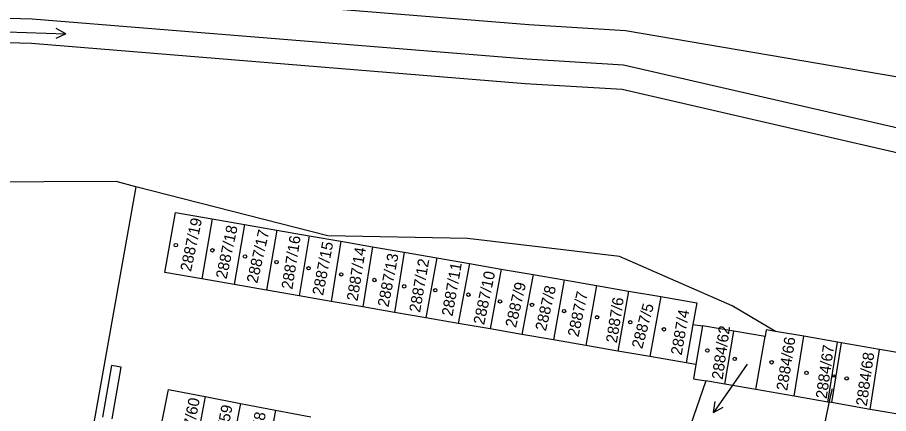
# Model space of a CAD drawing. Extents: x -644096 to -634268, y -1141430 to -1133463.
# Drawn here: x -639810.6 to -639721.9, y -1138274.4 to -1138234 of the extents above; entities that cross this region are included whole.
import ezdxf

# ---------------------------------------------------------------- set-up
doc = ezdxf.new("R2010")
doc.units = 0
for name, color, linetype in [('B_Hranice _3D', 7, 'Continuous'), ('M_Svah_Nasyp', 7, 'Continuous'), ('M_Svah_Zarez', 7, 'Continuous'), ('spodek_zarez', 7, 'Continuous'), ('svrsek_osa_sjezdy', 7, 'Continuous'), ('svrsek_osa_terminal_VRT', 7, 'Continuous'), ('svrsek_osa_VRT', 7, 'Continuous'), ('svrsek_popisy_VRT', 7, 'Continuous'), ('terminal_VRT', 7, 'Continuous')]:
    doc.layers.add(name, color=color, linetype=linetype)

msp = doc.modelspace()

# ---------------------------------------------------------------- linework, layer by layer
at = {"layer": 'B_Hranice _3D'}
msp.add_lwpolyline([(-639800.97, -1138274.93), (-639800.05, -1138269.67), (-639801.03, -1138269.49), (-639801.95, -1138274.77)], dxfattribs=at)
at = {"layer": 'M_Svah_Nasyp'}
msp.add_line((-639741.81, -1138265.31), (-639742.52, -1138269.23), dxfattribs=at)
at = {"layer": 'M_Svah_Zarez'}
for centre, radius in [((-639794.477, -1138257.239), 0.175), ((-639790.747, -1138257.759), 0.175), ((-639787.427, -1138258.389), 0.175), ((-639784.217, -1138258.959), 0.175), ((-639780.957, -1138259.589), 0.175), ((-639777.627, -1138260.219), 0.175), ((-639774.247, -1138260.789), 0.175), ((-639771.217, -1138261.429), 0.175), ((-639768.057, -1138261.829), 0.175), ((-639764.677, -1138262.279), 0.175), ((-639761.467, -1138262.969), 0.175), ((-639758.207, -1138263.319), 0.175), ((-639754.937, -1138263.949), 0.175), ((-639751.577, -1138264.579), 0.175), ((-639748.197, -1138265.089), 0.175), ((-639744.767, -1138265.809), 0.175), ((-639740.347, -1138267.969), 0.175), ((-639737.557, -1138268.819), 0.175), ((-639733.797, -1138269.169), 0.175), ((-639730.247, -1138270.249), 0.175), ((-639727.465, -1138270.559), 0.117), ((-639726.157, -1138270.809), 0.175)]:
    msp.add_circle(centre, radius, dxfattribs=at)
at = {"layer": 'spodek_zarez'}
msp.add_circle((-638683.068, -1137056.847), 1378.084, dxfattribs=at)
at = {"layer": 'svrsek_osa_sjezdy'}
for p, q in [((-639811.681, -1138235.504), (-639805.685, -1138235.714)), ((-639805.685, -1138235.714), (-639806.644, -1138235.179)), ((-639805.685, -1138235.714), (-639806.679, -1138236.181))]:
    msp.add_line(p, q, dxfattribs=at)
at = {"layer": 'svrsek_osa_terminal_VRT'}
msp.add_arc((-642050.261, -1145189.597), 8802.25, 41.4131519, 75.3170489, dxfattribs=at)
at = {"layer": 'svrsek_popisy_VRT'}
for p, q in [((-639736.3, -1138269.36), (-639737.99, -1138271.81)), ((-639737.99, -1138271.81), (-639739.711, -1138274.268)), ((-639727.65, -1138271.86), (-639727.83, -1138272.66)), ((-639727.83, -1138272.66), (-639728.454, -1138275.595)), ((-639739.711, -1138274.268), (-639739.547, -1138273.161)), ((-639739.711, -1138274.268), (-639738.727, -1138273.735))]:
    msp.add_line(p, q, dxfattribs=at)
at = {"layer": 'terminal_VRT'}
for p, q in [((-639798.54, -1138251.28), (-639810.22, -1138316.82)), ((-639790.76, -1138254.56), (-639791.82, -1138260.68)), ((-639790.76, -1138254.56), (-639787.47, -1138255.13)), ((-639787.47, -1138255.13), (-639788.53, -1138261.25)), ((-639787.47, -1138255.13), (-639784.18, -1138255.7)), ((-639784.18, -1138255.7), (-639785.23, -1138261.82)), ((-639784.18, -1138255.7), (-639780.91, -1138256.27)), ((-639780.91, -1138256.27), (-639781.92, -1138262.4)), ((-639780.91, -1138256.27), (-639777.67, -1138256.83)), ((-639777.67, -1138256.83), (-639778.67, -1138262.96)), ((-639777.67, -1138256.83), (-639774.43, -1138257.39)), ((-639774.43, -1138257.39), (-639775.44, -1138263.52)), ((-639774.43, -1138257.39), (-639771.22, -1138257.95)), ((-639771.22, -1138257.95), (-639772.22, -1138264.08)), ((-639771.22, -1138257.95), (-639767.9, -1138258.53)), ((-639767.9, -1138258.53), (-639769.03, -1138264.63)), ((-639767.9, -1138258.53), (-639764.58, -1138259.1)), ((-639764.58, -1138259.1), (-639765.71, -1138265.21)), ((-639764.58, -1138259.1), (-639761.33, -1138259.67)), ((-639761.33, -1138259.67), (-639762.46, -1138265.77)), ((-639761.33, -1138259.67), (-639758.1, -1138260.23)), ((-639758.1, -1138260.23), (-639759.23, -1138266.33)), ((-639758.1, -1138260.23), (-639754.92, -1138260.78)), ((-639788.53, -1138261.25), (-639791.82, -1138260.68)), ((-639785.23, -1138261.82), (-639788.53, -1138261.25)), ((-639754.92, -1138260.78), (-639756.01, -1138266.89)), ((-639754.92, -1138260.78), (-639751.64, -1138261.35)), ((-639751.64, -1138261.35), (-639752.73, -1138267.46)), ((-639751.64, -1138261.35), (-639748.36, -1138261.92)), ((-639781.92, -1138262.4), (-639785.23, -1138261.82)), ((-639748.36, -1138261.92), (-639749.45, -1138268.03)), ((-639748.36, -1138261.92), (-639745.1, -1138262.48)), ((-639778.67, -1138262.96), (-639781.92, -1138262.4)), ((-639775.44, -1138263.52), (-639778.67, -1138262.96)), ((-639745.1, -1138262.48), (-639746.2, -1138268.59)), ((-639772.22, -1138264.08), (-639775.44, -1138263.52)), ((-639733.41, -1138266.02), (-639737.81, -1138263.41)), ((-639769.03, -1138264.63), (-639772.22, -1138264.08)), ((-639765.71, -1138265.21), (-639769.03, -1138264.63)), ((-639762.46, -1138265.77), (-639765.71, -1138265.21)), ((-639759.23, -1138266.33), (-639762.46, -1138265.77)), ((-639741.81, -1138265.31), (-639740.84, -1138265.45)), ((-639740.84, -1138265.45), (-639741.52, -1138269.4)), ((-639737.65, -1138266), (-639740.84, -1138265.45)), ((-639756.01, -1138266.89), (-639759.23, -1138266.33)), ((-639738.58, -1138271.4), (-639737.65, -1138266)), ((-639734.47, -1138266.55), (-639737.65, -1138266)), ((-639735.4, -1138271.95), (-639734.47, -1138266.55)), ((-639730.52, -1138266.52), (-639733.41, -1138266.02)), ((-639731.51, -1138272.62), (-639730.52, -1138266.52)), ((-639727.08, -1138267.12), (-639730.52, -1138266.52)), ((-639752.73, -1138267.46), (-639756.01, -1138266.89)), ((-639749.45, -1138268.03), (-639752.73, -1138267.46)), ((-639728.07, -1138273.22), (-639727.08, -1138267.12)), ((-639726.72, -1138267.18), (-639727.72, -1138273.27)), ((-639726.72, -1138267.18), (-639727.08, -1138267.12)), ((-639722.81, -1138267.86), (-639726.72, -1138267.18)), ((-639746.2, -1138268.59), (-639749.45, -1138268.03)), ((-639723.75, -1138273.96), (-639722.81, -1138267.86)), ((-639741.52, -1138269.4), (-639741.77, -1138270.85)), ((-639740.5, -1138271.07), (-639744.18, -1138281.57)), ((-639741.77, -1138270.85), (-639740.5, -1138271.07)), ((-639738.58, -1138271.4), (-639740.5, -1138271.07)), ((-639735.4, -1138271.95), (-639738.58, -1138271.4)), ((-639731.51, -1138272.62), (-639735.4, -1138271.95)), ((-639791.48, -1138272.66), (-639792.64, -1138278.75)), ((-639791.48, -1138272.66), (-639787.9, -1138273.35)), ((-639728.07, -1138273.22), (-639731.51, -1138272.62)), ((-639787.9, -1138273.35), (-639789.06, -1138279.43)), ((-639787.9, -1138273.35), (-639784.32, -1138274.03)), ((-639727.72, -1138273.27), (-639728.07, -1138273.22)), ((-639723.75, -1138273.96), (-639727.72, -1138273.27)), ((-639784.32, -1138274.03), (-639785.48, -1138280.12)), ((-639784.32, -1138274.03), (-639780.74, -1138274.72))]:
    msp.add_line(p, q, dxfattribs=at)
for points in [[(-640069.11, -1138170.45), (-640059.05, -1138170.66), (-640051.78, -1138171.58), (-640044.37, -1138172.92), (-640035.68, -1138175.94), (-640026.91, -1138180.25), (-640018.62, -1138185.33), (-640008.1, -1138194.3), (-639989.34, -1138210.79), (-639965.8, -1138213.29), (-639950.45, -1138211.57), (-639945.86, -1138213.03), (-639937.34, -1138221.26), (-639936.21, -1138221.49), (-639933.84, -1138221.84), (-639891.59, -1138218.9), (-639875.06, -1138222.44), (-639841.83, -1138231.14), (-639830.5, -1138233.25), (-639820.91, -1138233.83), (-639809.11, -1138234.17), (-639758.74, -1138238.27), (-639748.88, -1138238.87), (-639700.55, -1138249.98)], [(-639874.33, -1138219.01), (-639841.19, -1138227.69), (-639829.86, -1138229.8), (-639820.81, -1138230.33), (-639809.01, -1138230.67), (-639758.53, -1138234.77), (-639748.67, -1138235.37), (-639704.58, -1138242.86)], [(-639834.44, -1138238.74), (-639833.34, -1138235.27), (-639830.95, -1138235.71), (-639820.98, -1138236.33), (-639809.18, -1138236.67), (-639758.89, -1138240.76), (-639749.03, -1138241.36), (-639701.06, -1138252.43), (-639687.19, -1138255.34), (-639598.2, -1138280.96)], [(-639798.54, -1138251.28), (-639800.56, -1138250.76), (-639830.04, -1138250.88), (-639837.93, -1138249.75)], [(-639737.81, -1138263.41), (-639749.3, -1138258.4), (-639764.76, -1138256.57), (-639779.01, -1138256.27), (-639798.54, -1138251.28)], [(-639791.82, -1138260.68), (-639795.58, -1138260.03), (-639794.52, -1138253.91), (-639790.76, -1138254.56)], [(-639745.1, -1138262.48), (-639741.41, -1138263.12), (-639741.81, -1138265.31)], [(-639733.41, -1138266.02), (-639734.35, -1138265.86), (-639734.47, -1138266.55)], [(-639718.97, -1138272.37), (-639718.41, -1138268.62), (-639722.81, -1138267.86)], [(-639741.52, -1138269.4), (-639742.52, -1138269.23), (-639746.2, -1138268.59)], [(-639796.44, -1138278), (-639795.21, -1138271.95), (-639791.48, -1138272.66)], [(-639718.97, -1138272.37), (-639719.32, -1138274.72), (-639723.75, -1138273.96)]]:
    msp.add_lwpolyline(points, dxfattribs=at)

# ---------------------------------------------------------------- texts
at = {"layer": 'svrsek_osa_VRT'}
for s, height, rotation, p in [('2887/19', 1.14, 78, (-639792.931, -1138259.989)), ('2887/18', 1.14, 78, (-639789.311, -1138260.739)), ('2887/17', 1.14, 77, (-639786.182, -1138261.184)), ('2887/16', 1.14, 81, (-639782.608, -1138261.794)), ('2887/15', 1.14, 79, (-639779.48, -1138262.414)), ('2887/14', 1.14, 81, (-639775.968, -1138262.984)), ('2887/13', 1.14, 79, (-639772.83, -1138263.604)), ('2887/12', 1.14, 80, (-639769.609, -1138264.149)), ('2887/11', 1.14, 80, (-639766.299, -1138264.529)), ('2887/10', 1.14, 78, (-639763.081, -1138265.409)), ('2887/9', 1.14, 77, (-639759.842, -1138265.704)), ('2887/8', 1.14, 77, (-639756.792, -1138266.044)), ('2887/7', 1.14, 78, (-639753.481, -1138266.649)), ('2887/6', 1.14, 81, (-639749.568, -1138267.254)), ('2887/5', 1.14, 75, (-639746.984, -1138267.853)), ('2887/4', 1.14, 80, (-639742.969, -1138268.499)), ('2884/62', 1.139, 82, (-639738.79, -1138270.977)), ('2884/66', 1.139, 81, (-639732.218, -1138272.115)), ('2884/67', 1.14, 82, (-639728.197, -1138272.929)), ('2884/68', 1.14, 82, (-639724.107, -1138273.679)), ('2887/60', 1.156, 79, (-639793.077, -1138278.389)), ('2887/59', 1.14, 79, (-639789.73, -1138279.034)), ('2887/58', 1.14, 79, (-639786.34, -1138279.754))]:
    msp.add_text(s, height=height, rotation=rotation, dxfattribs=at).set_placement(p)

doc.saveas('drawing.dxf')
